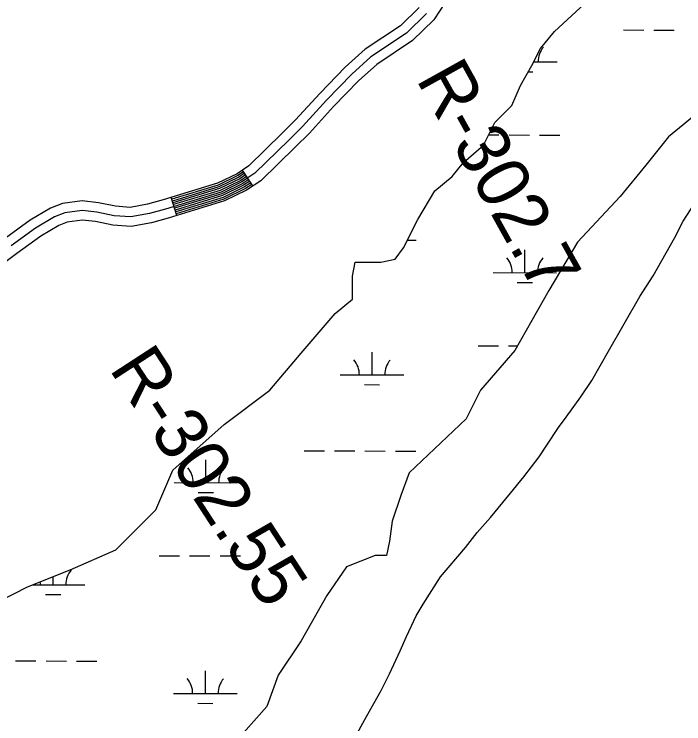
# Model space of a CAD drawing. Extents: x 3161665 to 3199565, y 885729 to 911164.
# Drawn here: x 3184814 to 3185870, y 903761 to 904881 of the extents above; entities that cross this region are included whole.
import ezdxf

# ---------------------------------------------------------------- set-up
doc = ezdxf.new("R2010")
doc.units = 0
for name, color, linetype in [('V-RIVR-RANG-IDEN', 7, 'Continuous'), ('V-ROAD-CNTR', 7, 'Continuous'), ('V-SITE-VEGE', 7, 'Continuous'), ('V-WETL-SWMP', 7, 'Continuous')]:
    doc.layers.add(name, color=color, linetype=linetype)

msp = doc.modelspace()

# ---------------------------------------------------------------- linework, layer by layer
at = {"layer": 'V-ROAD-CNTR'}
for p, q in [((3185190.186582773, 904609.7467527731), (3185173.4906161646, 904634.6707029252)), ((3185070.205822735, 904563.0038462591), (3185061.428840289, 904591.6917888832))]:
    msp.add_line(p, q, dxfattribs=at)
for points in [[(3185493.3809763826, 904899.0611741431), (3185475.596011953, 904872.020228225), (3185441.5900799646, 904839.1272940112), (3185385.520192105, 904801.5663691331), (3185356.5242500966, 904775.5064212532), (3185317.257328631, 904734.9855022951), (3185279.1714048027, 904693.2585857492), (3185257.356448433, 904671.438629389), (3185202.452558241, 904617.9637363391), (3185180.0406030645, 904602.9497663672), (3185145.360672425, 904585.9958002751), (3185056.742849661, 904558.8858544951), (3185030.424902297, 904551.6448689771), (3184998.1769667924, 904545.6938808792), (3184969.511024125, 904547.9508763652), (3184941.943079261, 904553.4008654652), (3184921.099120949, 904555.8328606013), (3184897.194168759, 904552.5328672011), (3184883.941195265, 904547.5578771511), (3184855.641251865, 904530.6459109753), (3184817.6773277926, 904503.2729657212), (3184781.0894009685, 904476.0010202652)], [(3185452.354058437, 904891.276189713), (3185422.6621178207, 904862.5572471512), (3185367.052229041, 904825.3043216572), (3185335.700291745, 904797.1263780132), (3185295.401372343, 904755.5414611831), (3185257.4734481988, 904713.9865442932), (3185236.282490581, 904692.7905866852), (3185183.482596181, 904641.3636895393), (3185165.036633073, 904629.007714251), (3185134.316694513, 904613.989744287), (3185048.374866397, 904587.6977968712), (3185023.7109157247, 904580.912810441), (3184996.604969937, 904575.9098204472), (3184973.6110159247, 904577.7208168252), (3184946.597069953, 904583.0608061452), (3184920.781121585, 904586.072800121), (3184889.7801835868, 904581.7948086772), (3184870.869221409, 904574.6938228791), (3184839.1432848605, 904555.735860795), (3184799.939363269, 904527.4689173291)], [(3185463.975035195, 904881.6482089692), (3185432.1260988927, 904850.842270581), (3185376.286210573, 904813.4353453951), (3185346.112270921, 904786.3163996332), (3185306.329350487, 904745.2634817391), (3185268.3224265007, 904703.622565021), (3185246.819469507, 904682.114608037), (3185192.967577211, 904629.663712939), (3185172.5386180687, 904615.978740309), (3185139.8386834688, 904599.9927722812), (3185052.558858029, 904573.2918256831), (3185027.067909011, 904566.278839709), (3184997.3909683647, 904560.8018506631), (3184971.561020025, 904562.8358465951), (3184944.270074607, 904568.2308358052), (3184920.940121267, 904570.9528303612), (3184893.487176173, 904567.163837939), (3184877.405208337, 904561.1258500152), (3184847.392268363, 904543.190885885), (3184808.8083455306, 904515.3709415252)], [(3185175.159612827, 904632.1787079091), (3185166.5366300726, 904626.4017194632), (3185135.4206923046, 904611.189749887), (3185062.306838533, 904588.822794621)], [(3185176.8296094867, 904629.6857128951), (3185168.036627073, 904623.7957246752), (3185136.525690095, 904608.390755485), (3185063.184836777, 904585.953800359)], [(3185178.499606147, 904627.1937178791), (3185169.537624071, 904621.1907298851), (3185137.6296878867, 904605.5917610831), (3185064.062835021, 904583.0858060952)], [(3185180.168602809, 904624.7007228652), (3185171.037621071, 904618.5847350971), (3185138.7346856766, 904602.7917666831), (3185064.9398332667, 904580.2168118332)], [(3185181.8385994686, 904622.2087278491), (3185172.5386180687, 904615.978740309), (3185139.8386834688, 904599.9927722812), (3185065.8178315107, 904577.3478175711)], [(3185183.5085961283, 904619.7167328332), (3185174.0396150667, 904613.3727455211), (3185140.942681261, 904597.193777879), (3185066.6958297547, 904574.4788233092)], [(3185185.1775927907, 904617.2237378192), (3185175.539612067, 904610.7667507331), (3185142.047679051, 904594.3937834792), (3185067.572828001, 904571.6098290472)], [(3185186.847589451, 904614.7317428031), (3185177.0406090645, 904608.1617559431), (3185143.151676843, 904591.5947890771), (3185068.450826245, 904568.7418347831)], [(3185188.5175861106, 904612.2387477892), (3185178.5406060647, 904605.5557611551), (3185144.256674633, 904588.7957946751), (3185069.328824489, 904565.8728405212)]]:
    msp.add_lwpolyline(points, dxfattribs=at)
at = {"layer": 'V-SITE-VEGE'}
for p, q in [((3185868.522, 904554.0489999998), (3185890.463, 904588.5309999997)), ((3185855.3170000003, 904528.1599999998), (3185868.522, 904554.0489999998)), ((3185821.255, 904467.7829999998), (3185855.3170000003, 904528.1599999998)), ((3185800.414, 904435.4549999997), (3185821.255, 904467.7829999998)), ((3185750.98, 904349.2099999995), (3185800.414, 904435.4549999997)), ((3185724.612, 904302.8469999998), (3185750.98, 904349.2099999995)), ((3185707.075, 904276.9949999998), (3185724.612, 904302.8469999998)), ((3185684.0670000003, 904244.6879999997), (3185707.075, 904276.9949999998)), ((3185672.023, 904228.5399999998), (3185684.0670000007, 904244.6879999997)), ((3185653.384, 904200.5309999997), (3185672.023, 904228.5399999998)), ((3185641.323, 904182.2139999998), (3185653.384, 904200.5309999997)), ((3185617.2430000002, 904150.9959999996), (3185641.323, 904182.2139999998)), ((3185596.458, 904125.1709999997), (3185617.2430000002, 904150.9959999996)), ((3185564.734, 904086.4349999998), (3185596.458, 904125.1709999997)), ((3185543.966, 904062.7749999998), (3185564.734, 904086.4349999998)), ((3185525.362, 904039.0979999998), (3185543.966, 904062.7749999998)), ((3185485.997, 903992.8419999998), (3185525.362, 904039.0979999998)), ((3185458.572, 903949.7369999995), (3185485.9970000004, 903992.8419999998)), ((3185447.595, 903931.4159999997), (3185458.572, 903949.7369999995)), ((3185432.167, 903899.0449999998), (3185447.595, 903931.4159999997)), ((3185422.241, 903876.3819999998), (3185432.167, 903899.0449999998)), ((3185405.697, 903839.6899999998), (3185422.241, 903876.3819999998)), ((3185392.489, 903813.8009999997), (3185405.697, 903839.6899999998)), ((3185369.415, 903772.8289999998), (3185392.489, 903813.8009999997)), ((3185355.126, 903746.9499999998), (3185369.415, 903772.8289999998))]:
    msp.add_line(p, q, dxfattribs=at)
at = {"layer": 'V-WETL-SWMP'}
for p, q in [((3185774.5090680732, 904855.793947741), (3185806.508761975, 904855.7055179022)), ((3185822.508608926, 904855.6613029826), (3185854.5083028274, 904855.5728731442)), ((3185632.797005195, 904805.443398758), (3185669.7776608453, 904805.3412042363)), ((3185624.4034753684, 904790.0355439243), (3185631.7353253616, 904790.0152826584)), ((3185561.721363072, 904690.2074392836), (3185578.051124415, 904690.1623126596)), ((3185594.0509713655, 904690.1180977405), (3185626.0506652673, 904690.0296679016)), ((3185642.050512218, 904689.9854529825), (3185674.0502061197, 904689.8970231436)), ((3185433.7503243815, 904524.0595423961), (3185447.68364371, 904524.021038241)), ((3185618.8575972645, 904472.8058416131), (3185618.9572125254, 904508.8056829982)), ((3185568.858075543, 904472.9440132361), (3185668.857118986, 904472.6676699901)), ((3185606.815013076, 904457.408070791), (3185630.814783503, 904457.3417484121)), ((3185545.130888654, 904357.5772082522), (3185577.1305825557, 904357.4887784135)), ((3185593.1304295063, 904357.4445634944), (3185607.0407396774, 904357.4061229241)), ((3185377.9400107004, 904311.6090829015), (3185378.0396259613, 904347.6089242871)), ((3185327.940488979, 904311.7472545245), (3185427.939532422, 904311.4709112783)), ((3185365.8974265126, 904296.2113120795), (3185389.8971969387, 904296.1449897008)), ((3185270.764785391, 904191.8338681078), (3185302.764479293, 904191.7454382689)), ((3185318.764326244, 904191.7012233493), (3185350.7640201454, 904191.6127935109)), ((3185366.7638670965, 904191.5685785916), (3185398.7635609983, 904191.4801487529)), ((3185414.763407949, 904191.4359338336), (3185446.763101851, 904191.3475039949)), ((3185116.0338564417, 904141.5192962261), (3185116.1334717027, 904177.5191376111)), ((3185066.0343347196, 904141.6574678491), (3185166.0333781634, 904141.3811246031)), ((3185103.9912722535, 904126.121525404), (3185127.9910426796, 904126.0552030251)), ((3185042.307147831, 904026.2906628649), (3185074.306841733, 904026.2022330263)), ((3185090.3066886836, 904026.1580181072), (3185122.306382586, 904026.0695882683)), ((3185138.306229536, 904026.0253733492), (3185170.305923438, 904025.9369435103)), ((3184875.1162698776, 903980.3225375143), (3184875.152592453, 903993.4491101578)), ((3184842.5731789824, 903980.4124690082), (3184925.1157915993, 903980.184365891)), ((3184863.0736856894, 903964.9247666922), (3184887.073456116, 903964.8584443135)), ((3184815.9405854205, 903860.4146779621), (3184847.9402793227, 903860.3262481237)), ((3184863.9401262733, 903860.2820332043), (3184895.939820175, 903860.1936033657)), ((3184911.939667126, 903860.1493884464), (3184943.939361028, 903860.0609586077)), ((3185115.1133145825, 903808.8457619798), (3185115.2129298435, 903844.845603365)), ((3185065.113792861, 903808.9839336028), (3185165.112836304, 903808.7075903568)), ((3185103.070730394, 903793.4479911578), (3185127.070500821, 903793.381668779))]:
    msp.add_line(p, q, dxfattribs=at)
for points in [[(3184789.798000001, 903954.8099999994), (3184834.725000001, 903977.2809999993), (3184902.116000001, 904004.2469999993), (3184973.9990000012, 904035.7069999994), (3185036.897000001, 904098.6259999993), (3185063.854000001, 904161.5459999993), (3185144.722000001, 904233.4549999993), (3185216.606000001, 904287.3859999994), (3185266.026000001, 904345.8119999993), (3185319.938000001, 904408.7319999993), (3185346.895000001, 904431.2029999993), (3185346.895000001, 904449.1799999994), (3185346.895000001, 904467.1569999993), (3185351.387000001, 904489.6289999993), (3185364.866000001, 904489.6289999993), (3185391.822000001, 904489.6289999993), (3185414.285000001, 904494.1229999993), (3185427.764000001, 904512.0999999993), (3185450.227000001, 904557.0429999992), (3185477.183000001, 904601.9859999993), (3185504.140000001, 904624.4569999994), (3185522.111000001, 904646.9279999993), (3185553.560000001, 904673.8939999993), (3185571.530000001, 904709.8479999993), (3185598.487000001, 904736.8139999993), (3185611.9650000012, 904768.2739999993), (3185629.936000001, 904799.7339999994), (3185643.414000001, 904826.6999999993), (3185665.877000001, 904853.6649999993), (3185733.268000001, 904916.5849999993)], [(3185895.006000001, 904727.8249999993), (3185845.586000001, 904687.3769999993), (3185809.6440000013, 904642.4339999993), (3185769.210000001, 904592.9969999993), (3185701.819000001, 904521.0889999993), (3185656.892000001, 904444.6859999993), (3185602.979000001, 904350.3059999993), (3185549.067000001, 904287.3859999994), (3185526.603000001, 904242.4429999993), (3185436.7490000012, 904157.0519999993), (3185423.271000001, 904121.0979999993), (3185409.793000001, 904080.6489999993), (3185405.300000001, 904049.1889999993), (3185400.807000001, 904026.7179999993), (3185382.836000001, 904026.7179999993), (3185337.909000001, 904008.7409999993), (3185306.460000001, 903963.7979999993), (3185266.026000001, 903891.8899999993), (3185230.084000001, 903837.9579999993), (3185212.113000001, 903788.5209999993), (3185154.977000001, 903723.9629999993)]]:
    msp.add_lwpolyline(points, dxfattribs=at)
for centre, radius, start, end in [((3185675.021860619, 904805.8015168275), 35.24628790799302, 139.06984675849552, 180.61350509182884), ((3185563.6165034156, 904473.433302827), 35.24628790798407, 359.0698417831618, 40.61350011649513), ((3185674.10131876, 904473.1279825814), 35.24628790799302, 139.06984675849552, 180.61350509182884), ((3185322.698916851, 904312.2365441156), 35.24628790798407, 359.0698417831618, 40.61350011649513), ((3185433.1837321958, 904311.9312238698), 35.24628790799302, 139.06984675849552, 180.61350509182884), ((3185060.792762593, 904142.1467574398), 35.24628790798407, 359.0698417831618, 40.61350011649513), ((3185171.277577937, 904141.8414371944), 35.24628790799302, 139.06984675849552, 180.61350509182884), ((3184930.359991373, 903980.6446784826), 35.24628790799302, 139.06984675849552, 180.61350509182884), ((3184819.8751760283, 903980.9499987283), 35.24628790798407, 359.0698417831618, 7.129560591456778), ((3185059.8722207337, 903809.4732231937), 35.24628790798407, 359.0698417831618, 40.61350011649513), ((3185170.357036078, 903809.1679029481), 35.24628790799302, 139.06984675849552, 180.61350509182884)]:
    msp.add_arc(centre, radius, start, end, dxfattribs=at)

# ---------------------------------------------------------------- texts
at = {"layer": 'V-RIVR-RANG-IDEN'}
for s, height, rotation, p in [('R-302.7', 82.99999800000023, 299.0824299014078, (3185446.542, 904778.384)), ('R-302.55', 82.99999799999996, 303.0331412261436, (3184962.457, 904321.324))]:
    msp.add_text(s, height=height, rotation=rotation, dxfattribs=at).set_placement(p)

doc.saveas('drawing.dxf')
